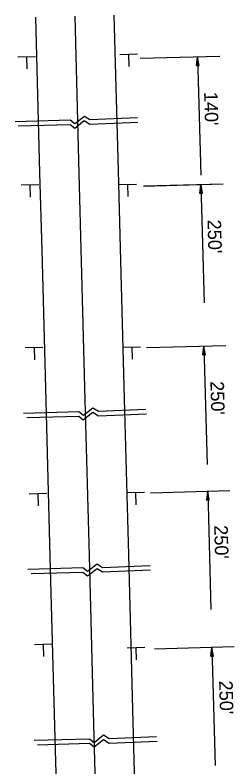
# Model space of a CAD drawing. Extents: x 1929624 to 1935547, y 596315 to 605721.
# Drawn here: x 1930186.6 to 1930285.9, y 598953.1 to 599293.2 of the extents above; entities that cross this region are included whole.
import ezdxf

# ---------------------------------------------------------------- set-up
doc = ezdxf.new("R2010")
doc.units = 0
doc.layers.add('Default', color=7, linetype='Continuous')

msp = doc.modelspace()

# ---------------------------------------------------------------- linework, layer by layer
at = {"layer": 'Default'}
for p, q in [((1930231.46, 599293.16), (1930233.35, 599222.81)), ((1930195.89, 599292.21), (1930197.78, 599221.8)), ((1930213.68, 599292.69), (1930215.59, 599221.56)), ((1930187.91, 599274.24), (1930195.92, 599274.46)), ((1930191.9, 599274.23), (1930192.04, 599268.77)), ((1930234.13, 599275.39), (1930242.13, 599275.6)), ((1930238.12, 599275.37), (1930238.26, 599269.91)), ((1930279.41, 599274.44), (1930243.4, 599273.47)), ((1930279.43, 599274.47), (1930243.42, 599273.51)), ((1930268.93, 599270.31), (1930269.4, 599274.17)), ((1930268.95, 599270.35), (1930269.42, 599274.2)), ((1930269.02, 599270.32), (1930269.42, 599273.53)), ((1930269.04, 599270.36), (1930269.44, 599273.56)), ((1930269.12, 599270.32), (1930269.43, 599272.87)), ((1930269.14, 599270.36), (1930269.45, 599272.9)), ((1930270.08, 599270.35), (1930269.4, 599274.17)), ((1930269.4, 599274.17), (1930270.83, 599220.78)), ((1930270.1, 599270.38), (1930269.42, 599274.2)), ((1930269.98, 599270.34), (1930269.42, 599273.53)), ((1930269.88, 599270.34), (1930269.43, 599272.87)), ((1930270, 599270.38), (1930269.44, 599273.56)), ((1930269.9, 599270.38), (1930269.45, 599272.9)), ((1930268.93, 599270.31), (1930270.08, 599270.35)), ((1930268.95, 599270.35), (1930270.1, 599270.38)), ((1930269.22, 599270.32), (1930269.45, 599272.23)), ((1930269.24, 599270.36), (1930269.47, 599272.27)), ((1930269.32, 599270.33), (1930269.47, 599271.58)), ((1930269.33, 599270.36), (1930269.49, 599271.62)), ((1930269.41, 599270.33), (1930269.49, 599270.94)), ((1930269.43, 599270.37), (1930269.5, 599270.98)), ((1930269.79, 599270.34), (1930269.45, 599272.23)), ((1930269.81, 599270.38), (1930269.47, 599272.27)), ((1930269.69, 599270.34), (1930269.47, 599271.58)), ((1930269.71, 599270.37), (1930269.49, 599271.62)), ((1930269.59, 599270.33), (1930269.49, 599270.94)), ((1930269.61, 599270.37), (1930269.5, 599270.98)), ((1930197.78, 599221.8), (1930198.72, 599186.77)), ((1930215.59, 599221.56), (1930216.66, 599181.74)), ((1930233.35, 599222.81), (1930234.29, 599187.78)), ((1930189.42, 599216.31), (1930197.42, 599216.53)), ((1930193.41, 599216.3), (1930193.55, 599210.84)), ((1930233.7, 599216.51), (1930241.7, 599216.72)), ((1930237.68, 599216.5), (1930237.83, 599211.04)), ((1930280.97, 599216.64), (1930244.95, 599215.68)), ((1930280.98, 599216.68), (1930244.97, 599215.72)), ((1930270.48, 599212.52), (1930270.95, 599216.37)), ((1930270.5, 599212.56), (1930270.97, 599216.41)), ((1930270.57, 599212.53), (1930270.97, 599215.73)), ((1930270.59, 599212.56), (1930270.99, 599215.77)), ((1930270.67, 599212.53), (1930270.99, 599215.07)), ((1930270.69, 599212.57), (1930271, 599215.11)), ((1930271.63, 599212.55), (1930270.95, 599216.37)), ((1930270.95, 599216.37), (1930272.38, 599162.99)), ((1930271.65, 599212.59), (1930270.97, 599216.41)), ((1930271.53, 599212.55), (1930270.97, 599215.73)), ((1930271.55, 599212.59), (1930270.99, 599215.77)), ((1930271.44, 599212.55), (1930270.99, 599215.07)), ((1930271.45, 599212.59), (1930271, 599215.11)), ((1930270.48, 599212.52), (1930271.63, 599212.55)), ((1930270.5, 599212.56), (1930271.65, 599212.59)), ((1930270.77, 599212.53), (1930271, 599214.44)), ((1930270.79, 599212.57), (1930271.02, 599214.47)), ((1930270.87, 599212.53), (1930271.02, 599213.79)), ((1930270.89, 599212.57), (1930271.04, 599213.82)), ((1930270.96, 599212.54), (1930271.04, 599213.15)), ((1930270.98, 599212.58), (1930271.06, 599213.18)), ((1930271.34, 599212.55), (1930271, 599214.44)), ((1930271.36, 599212.59), (1930271.02, 599214.47)), ((1930271.24, 599212.54), (1930271.02, 599213.79)), ((1930271.26, 599212.58), (1930271.04, 599213.82)), ((1930271.14, 599212.54), (1930271.04, 599213.15)), ((1930271.16, 599212.58), (1930271.06, 599213.18)), ((1930234.29, 599187.78), (1930236.12, 599119.64)), ((1930198.72, 599186.77), (1930200.55, 599118.68)), ((1930216.66, 599181.74), (1930218.34, 599119.16)), ((1930282.26, 599143.61), (1930246.25, 599142.64)), ((1930271.78, 599139.49), (1930272.25, 599143.34)), ((1930272.25, 599143.34), (1930273.68, 599089.95)), ((1930272.93, 599139.52), (1930272.25, 599143.34)), ((1930191.28, 599142.79), (1930199.28, 599143)), ((1930195.26, 599142.78), (1930195.41, 599137.31)), ((1930235.55, 599142.99), (1930243.56, 599143.2)), ((1930239.54, 599142.97), (1930239.69, 599137.51)), ((1930271.87, 599139.49), (1930272.27, 599142.7)), ((1930271.97, 599139.49), (1930272.28, 599142.04)), ((1930272.07, 599139.49), (1930272.3, 599141.4)), ((1930272.17, 599139.5), (1930272.32, 599140.75)), ((1930272.26, 599139.5), (1930272.34, 599140.11)), ((1930272.83, 599139.51), (1930272.27, 599142.7)), ((1930272.73, 599139.51), (1930272.28, 599142.04)), ((1930272.64, 599139.51), (1930272.3, 599141.4)), ((1930272.54, 599139.51), (1930272.32, 599140.75)), ((1930272.44, 599139.5), (1930272.34, 599140.11)), ((1930271.78, 599139.49), (1930272.93, 599139.52)), ((1930236.12, 599119.64), (1930238.01, 599049.05)), ((1930200.55, 599118.68), (1930202.45, 599048.1)), ((1930218.34, 599119.16), (1930220.23, 599048.58)), ((1930192.99, 599076.71), (1930200.99, 599076.93)), ((1930196.98, 599076.7), (1930197.12, 599071.24)), ((1930237.32, 599077.21), (1930245.32, 599077.42)), ((1930241.3, 599077.2), (1930241.45, 599071.73)), ((1930284.03, 599077.98), (1930248.01, 599077.01)), ((1930273.54, 599073.86), (1930274.01, 599077.71)), ((1930273.63, 599073.86), (1930274.03, 599077.07)), ((1930273.73, 599073.86), (1930274.05, 599076.41)), ((1930273.83, 599073.86), (1930274.06, 599075.77)), ((1930274.01, 599077.71), (1930275.44, 599024.33)), ((1930274.69, 599073.89), (1930274.01, 599077.71)), ((1930274.59, 599073.89), (1930274.03, 599077.07)), ((1930274.5, 599073.88), (1930274.05, 599076.41)), ((1930274.4, 599073.88), (1930274.06, 599075.77)), ((1930273.54, 599073.86), (1930274.69, 599073.89)), ((1930273.93, 599073.87), (1930274.08, 599075.12)), ((1930274.02, 599073.87), (1930274.1, 599074.48)), ((1930274.3, 599073.88), (1930274.08, 599075.12)), ((1930274.2, 599073.87), (1930274.1, 599074.48)), ((1930220.23, 599048.58), (1930222.27, 598972.47)), ((1930238.01, 599049.05), (1930240.04, 598973.42)), ((1930202.45, 599048.1), (1930204.5, 598971.53)), ((1930195.4, 599008.53), (1930203.4, 599008.75)), ((1930199.38, 599008.52), (1930199.53, 599003.06)), ((1930285.92, 599007.39), (1930249.9, 599006.43)), ((1930237.47, 599007.02), (1930245.47, 599007.24)), ((1930241.45, 599007.01), (1930241.6, 599001.55)), ((1930275.43, 599003.27), (1930275.91, 599007.12)), ((1930275.53, 599003.28), (1930275.92, 599006.48)), ((1930275.63, 599003.28), (1930275.94, 599005.82)), ((1930275.72, 599003.28), (1930275.96, 599005.18)), ((1930275.82, 599003.28), (1930275.97, 599004.53)), ((1930275.91, 599007.12), (1930277.34, 598953.74)), ((1930276.58, 599003.3), (1930275.91, 599007.12)), ((1930276.49, 599003.3), (1930275.92, 599006.48)), ((1930276.39, 599003.3), (1930275.94, 599005.82)), ((1930276.29, 599003.3), (1930275.96, 599005.18)), ((1930276.2, 599003.29), (1930275.97, 599004.53)), ((1930275.43, 599003.27), (1930276.58, 599003.3)), ((1930275.92, 599003.29), (1930275.99, 599003.89)), ((1930276.1, 599003.29), (1930275.99, 599003.89)), ((1930240.04, 598973.42), (1930241.74, 598910.03)), ((1930204.5, 598971.53), (1930206.16, 598909.77)), ((1930222.27, 598972.47), (1930223.95, 598909.9))]:
    msp.add_line(p, q, dxfattribs=at)
for points in [[(1930242.09, 599246.62), (1930220.58, 599245.71), (1930218.07, 599247.31), (1930213.73, 599243.95), (1930211.64, 599245.6), (1930186.62, 599244.94)], [(1930242.34, 599244.58), (1930220.55, 599243.67), (1930218.04, 599245.26), (1930213.7, 599241.91), (1930211.6, 599243.56), (1930188.11, 599242.93)], [(1930245.97, 599114.73), (1930224.46, 599113.83), (1930221.95, 599115.42), (1930217.61, 599112.07), (1930215.52, 599113.72), (1930190.5, 599113.05)], [(1930246.22, 599112.7), (1930224.43, 599111.78), (1930221.92, 599113.38), (1930217.58, 599110.02), (1930215.49, 599111.67), (1930191.99, 599111.04)], [(1930247.86, 599044.15), (1930226.36, 599043.25), (1930223.84, 599044.84), (1930219.5, 599041.48), (1930217.41, 599043.13), (1930192.39, 599042.47)], [(1930248.12, 599042.12), (1930226.33, 599041.2), (1930223.81, 599042.79), (1930219.47, 599039.44), (1930217.38, 599041.09), (1930193.89, 599040.46)], [(1930250.83, 598966.76), (1930229.32, 598965.86), (1930226.81, 598967.45), (1930222.47, 598964.1), (1930220.38, 598965.74), (1930195.36, 598965.08)], [(1930251.08, 598964.73), (1930229.29, 598963.81), (1930226.78, 598965.4), (1930222.44, 598962.05), (1930220.34, 598963.7), (1930196.85, 598963.07)]]:
    msp.add_lwpolyline(points, dxfattribs=at)

# ---------------------------------------------------------------- texts
for s, p in [("140'", (1930272.35, 599258.35)), ("250'", (1930273.9, 599200.56)), ("250'", (1930275.2, 599127.52)), ("250'", (1930276.93, 599062.39)), ("250'", (1930279.15, 598992.13))]:
    msp.add_text(s, height=6.14, rotation=271.5377, dxfattribs=at).set_placement(p)

doc.saveas('drawing.dxf')
